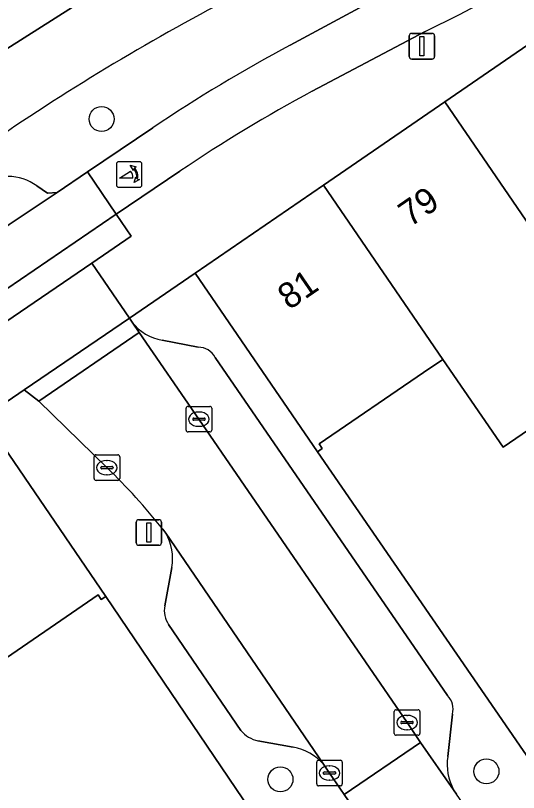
# Model space of a CAD drawing. Extents: x 158086 to 159499, y 382904 to 383981.
# Drawn here: x 158298.14 to 158317.79, y 383397.61 to 383427.96 of the extents above; entities that cross this region are included whole.
import ezdxf

# ---------------------------------------------------------------- set-up
doc = ezdxf.new("R2010")
doc.units = 0
for name, color, linetype in [('IMGEO_Boom', 7, 'Continuous'), ('IMGEO_Erf', 7, 'Continuous'), ('IMGEO_Fietspad_gesloten', 7, 'Continuous'), ('IMGEO_Groenvoorziening', 7, 'Continuous'), ('IMGEO_Haag', 7, 'Continuous'), ('IMGEO_Kolk', 7, 'Continuous'), ('IMGEO_Lichtmast', 7, 'Continuous'), ('IMGEO_Pand', 7, 'Continuous'), ('IMGEO_Pand_nummerreeks', 7, 'Continuous'), ('IMGEO_Parkeervlak_open', 7, 'Continuous'), ('IMGEO_Poller', 7, 'Continuous'), ('IMGEO_Rijbaan_lokaal_open', 7, 'Continuous'), ('IMGEO_Rijbaan_regionaal_gesloten', 7, 'Continuous'), ('IMGEO_Voetpad_open', 7, 'Continuous')]:
    doc.layers.add(name, color=color, linetype=linetype)

msp = doc.modelspace()

# ---------------------------------------------------------------- linework, layer by layer
at = {"layer": 'IMGEO_Boom'}
for centre in [(158301.506, 383423.917), (158316.54, 383398.439), (158308.493, 383398.125)]:
    msp.add_circle(centre, 0.489, dxfattribs=at)
at = {"layer": 'IMGEO_Erf'}
for points in [[(158321.932, 383414.344), (158317.188, 383411.097), (158314.837, 383414.53), (158314.083, 383414.015), (158310.005, 383411.225), (158310.129, 383411.043), (158309.947, 383410.918), (158318.931, 383397.868)], [(158309.562, 383393.621), (158301.675, 383405.273), (158301.494, 383405.149), (158301.37, 383405.331), (158296.94, 383402.298), (158292.03, 383398.936), (158287.342, 383395.727)]]:
    msp.add_lwpolyline(points, dxfattribs=at)
at = {"layer": 'IMGEO_Fietspad_gesloten'}
for points in [[(158313.101, 383429.091), (158308.874, 383426.798)], [(158309.736, 383425.009), (158314.147, 383427.332)], [(158303.508, 383423.573), (158300.957, 383421.848), (158302.072, 383420.198), (158304.567, 383421.882)], [(158251.53, 383385.606), (158287.104, 383409.987), (158292.984, 383413.998), (158302.072, 383420.198), (158300.957, 383421.848), (158299.772, 383421.047), (158297.888, 383419.791), (158249.821, 383386.895)]]:
    msp.add_lwpolyline(points, dxfattribs=at)
for centre, radius, start, end in [((158263.884, 383529.699), 114.041, 296.15135, 304.19655), ((158336.111, 383375.403), 58.166, 117.92119, 124.09108), ((158340.553, 383368.232), 64.601, 118.49195, 123.85195)]:
    msp.add_arc(centre, radius, start, end, dxfattribs=at)
at = {"layer": 'IMGEO_Groenvoorziening'}
for points in [[(158308.874, 383426.798), (158313.101, 383429.091)], [(158298.978, 383421.305), (158299.394, 383421.023), (158299.772, 383421.047), (158300.957, 383421.848), (158303.508, 383423.573)]]:
    msp.add_lwpolyline(points, dxfattribs=at)
for centre, radius, start, end in [((158347.63, 383349.756), 88.932, 117.70442, 124.96317), ((158336.111, 383375.403), 58.166, 117.92119, 124.09108), ((158297.8, 383419.64), 2.039, 54.7104, 122.2042)]:
    msp.add_arc(centre, radius, start, end, dxfattribs=at)
at = {"layer": 'IMGEO_Haag'}
for points in [[(158308.874, 383426.798), (158313.101, 383429.091)], [(158298.978, 383421.305), (158299.394, 383421.023), (158299.772, 383421.047), (158300.957, 383421.848), (158303.508, 383423.573)]]:
    msp.add_lwpolyline(points, dxfattribs=at)
for centre, radius, start, end in [((158347.63, 383349.756), 88.932, 117.70442, 124.96317), ((158336.111, 383375.403), 58.166, 117.92119, 124.09108), ((158297.8, 383419.64), 2.039, 54.7104, 122.2042)]:
    msp.add_arc(centre, radius, start, end, dxfattribs=at)
at = {"layer": 'IMGEO_Kolk'}
for p, q in [((158304.807, 383411.768), (158304.807, 383412.62)), ((158304.882, 383412.694), (158305.734, 383412.694)), ((158305.808, 383412.62), (158305.808, 383411.768)), ((158305.066, 383412.188), (158305.066, 383412.2)), ((158305.109, 383412.237), (158305.507, 383412.237)), ((158305.295, 383412.474), (158305.32, 383412.474)), ((158305.55, 383412.2), (158305.55, 383412.188)), ((158305.504, 383412.151), (158305.106, 383412.151)), ((158305.318, 383411.914), (158305.293, 383411.914)), ((158305.734, 383411.694), (158304.882, 383411.694)), ((158301.212, 383409.875), (158301.212, 383410.727)), ((158301.287, 383410.801), (158302.139, 383410.801)), ((158302.213, 383410.727), (158302.213, 383409.875)), ((158301.7, 383410.581), (158301.725, 383410.581)), ((158301.471, 383410.295), (158301.471, 383410.307)), ((158301.909, 383410.258), (158301.511, 383410.258)), ((158301.514, 383410.344), (158301.912, 383410.344)), ((158301.955, 383410.307), (158301.955, 383410.295)), ((158302.139, 383409.801), (158301.287, 383409.801)), ((158301.723, 383410.021), (158301.698, 383410.021)), ((158312.94, 383399.92), (158312.94, 383400.772)), ((158313.015, 383400.846), (158313.867, 383400.846)), ((158313.941, 383400.772), (158313.941, 383399.92)), ((158313.199, 383400.34), (158313.199, 383400.352)), ((158313.242, 383400.389), (158313.64, 383400.389)), ((158313.428, 383400.626), (158313.453, 383400.626)), ((158313.683, 383400.352), (158313.683, 383400.34)), ((158313.637, 383400.303), (158313.239, 383400.303)), ((158313.451, 383400.066), (158313.426, 383400.066)), ((158313.867, 383399.846), (158313.015, 383399.846)), ((158309.984, 383398.872), (158310.836, 383398.872)), ((158309.909, 383397.946), (158309.909, 383398.798)), ((158310.397, 383398.652), (158310.422, 383398.652)), ((158310.91, 383398.798), (158310.91, 383397.946)), ((158310.168, 383398.366), (158310.168, 383398.378)), ((158310.606, 383398.329), (158310.208, 383398.329)), ((158310.211, 383398.415), (158310.609, 383398.415)), ((158310.652, 383398.378), (158310.652, 383398.366)), ((158310.42, 383398.092), (158310.395, 383398.092)), ((158310.836, 383397.872), (158309.984, 383397.872))]:
    msp.add_line(p, q, dxfattribs=at)
for points in [[(158304.807, 383411.768), (158304.807, 383412.62)], [(158304.882, 383412.694), (158305.734, 383412.694)], [(158305.808, 383412.62), (158305.808, 383411.768)], [(158305.734, 383411.694), (158304.882, 383411.694)], [(158301.212, 383409.875), (158301.212, 383410.727)], [(158301.287, 383410.801), (158302.139, 383410.801)], [(158302.213, 383410.727), (158302.213, 383409.875)], [(158302.139, 383409.801), (158301.287, 383409.801)], [(158312.94, 383399.92), (158312.94, 383400.772)], [(158313.015, 383400.846), (158313.867, 383400.846)], [(158313.941, 383400.772), (158313.941, 383399.92)], [(158313.867, 383399.846), (158313.015, 383399.846)], [(158309.984, 383398.872), (158310.836, 383398.872)], [(158309.909, 383397.946), (158309.909, 383398.798)], [(158310.91, 383398.798), (158310.91, 383397.946)], [(158310.836, 383397.872), (158309.984, 383397.872)]]:
    msp.add_lwpolyline(points, dxfattribs=at)
for centre, radius, start, end in [((158304.884, 383412.618), 0.0765, 91.552, 178.448), ((158304.884, 383412.618), 0.0765, 91.552, 178.448), ((158305.732, 383412.618), 0.0765, 1.552, 88.448), ((158305.732, 383412.618), 0.0765, 1.552, 88.448), ((158305.106, 383412.197), 0.0403, 85.8775, 175.7526), ((158305.103, 383412.187), 0.0366, 178.938, 274.7102), ((158305.507, 383412.194), 0.043, 264.8664, 352.4533), ((158305.511, 383412.199), 0.0386, 1.7309, 96.639), ((158304.884, 383411.77), 0.0765, 181.552, 268.448), ((158304.884, 383411.77), 0.0765, 181.552, 268.448), ((158305.732, 383411.77), 0.0765, 271.552, 358.448), ((158305.732, 383411.77), 0.0765, 271.552, 358.448), ((158301.289, 383410.725), 0.0765, 91.552, 178.448), ((158301.289, 383410.725), 0.0765, 91.552, 178.448), ((158302.137, 383410.725), 0.0765, 1.552, 88.448), ((158302.137, 383410.725), 0.0765, 1.552, 88.448), ((158301.511, 383410.304), 0.0403, 85.8775, 175.7526), ((158301.508, 383410.294), 0.0366, 178.938, 274.7102), ((158301.912, 383410.301), 0.043, 264.8664, 352.4533), ((158301.916, 383410.306), 0.0386, 1.7309, 96.639), ((158301.289, 383409.877), 0.0765, 181.552, 268.448), ((158301.289, 383409.877), 0.0765, 181.552, 268.448), ((158302.137, 383409.877), 0.0765, 271.552, 358.448), ((158302.137, 383409.877), 0.0765, 271.552, 358.448), ((158313.017, 383400.77), 0.0765, 91.552, 178.448), ((158313.017, 383400.77), 0.0765, 91.552, 178.448), ((158313.865, 383400.77), 0.0765, 1.552, 88.448), ((158313.865, 383400.77), 0.0765, 1.552, 88.448), ((158313.239, 383400.349), 0.0403, 85.8775, 175.7526), ((158313.236, 383400.339), 0.0366, 178.938, 274.7102), ((158313.64, 383400.346), 0.043, 264.8664, 352.4533), ((158313.644, 383400.351), 0.0386, 1.7309, 96.639), ((158313.017, 383399.922), 0.0765, 181.552, 268.448), ((158313.017, 383399.922), 0.0765, 181.552, 268.448), ((158313.865, 383399.922), 0.0765, 271.552, 358.448), ((158313.865, 383399.922), 0.0765, 271.552, 358.448), ((158309.986, 383398.796), 0.0765, 91.552, 178.448), ((158309.986, 383398.796), 0.0765, 91.552, 178.448), ((158310.834, 383398.796), 0.0765, 1.552, 88.448), ((158310.834, 383398.796), 0.0765, 1.552, 88.448), ((158310.208, 383398.375), 0.0403, 85.8775, 175.7526), ((158310.205, 383398.365), 0.0366, 178.938, 274.7102), ((158310.609, 383398.372), 0.043, 264.8664, 352.4533), ((158310.613, 383398.377), 0.0386, 1.7309, 96.639), ((158309.986, 383397.948), 0.0765, 181.552, 268.448), ((158309.986, 383397.948), 0.0765, 181.552, 268.448), ((158310.834, 383397.948), 0.0765, 271.552, 358.448), ((158310.834, 383397.948), 0.0765, 271.552, 358.448)]:
    msp.add_arc(centre, radius, start, end, dxfattribs=at)
for centre, major_axis, ratio, start_param, end_param in [((158305.294, 383412.194), (-0.387, 0.002), 0.722429, 4.712389, 7.853982), ((158305.319, 383412.194), (-0.39, 0.002), 0.717154, 1.570796, 4.712389), ((158301.699, 383410.301), (-0.387, 0.002), 0.722429, 4.712389, 7.853982), ((158301.724, 383410.301), (-0.39, 0.002), 0.717154, 1.570796, 4.712389), ((158313.427, 383400.346), (-0.387, 0.002), 0.722429, 4.712389, 7.853982), ((158313.452, 383400.346), (-0.39, 0.002), 0.717154, 1.570796, 4.712389), ((158310.396, 383398.372), (-0.387, 0.002), 0.722429, 4.712389, 7.853982), ((158310.421, 383398.372), (-0.39, 0.002), 0.717154, 1.570796, 4.712389)]:
    msp.add_ellipse(centre, major_axis=major_axis, ratio=ratio, start_param=start_param, end_param=end_param, dxfattribs=at)
at = {"layer": 'IMGEO_Lichtmast'}
for p, q in [((158313.524, 383426.36), (158313.524, 383427.16)), ((158313.524, 383427.16), (158313.524, 383426.36)), ((158313.624, 383427.26), (158314.414, 383427.26)), ((158314.414, 383427.26), (158313.624, 383427.26)), ((158314.514, 383427.16), (158314.514, 383426.36)), ((158314.514, 383426.36), (158314.514, 383427.16)), ((158314.414, 383426.26), (158313.624, 383426.26)), ((158313.624, 383426.26), (158314.414, 383426.26)), ((158302.956, 383408.268), (158303.746, 383408.268)), ((158303.746, 383408.268), (158302.956, 383408.268)), ((158302.856, 383407.368), (158302.856, 383408.168)), ((158302.856, 383408.168), (158302.856, 383407.368)), ((158303.846, 383408.168), (158303.846, 383407.368)), ((158303.846, 383407.368), (158303.846, 383408.168)), ((158303.746, 383407.268), (158302.956, 383407.268)), ((158302.956, 383407.268), (158303.746, 383407.268))]:
    msp.add_line(p, q, dxfattribs=at)
for points in [[(158313.944, 383427.135), (158314.094, 383427.135), (158314.094, 383426.385), (158313.944, 383426.385), (158313.944, 383427.135)], [(158303.276, 383408.143), (158303.426, 383408.143), (158303.426, 383407.393), (158303.276, 383407.393), (158303.276, 383408.143)]]:
    msp.add_lwpolyline(points, dxfattribs=at)
for centre, start, end in [((158313.624, 383427.16), 90, 180), ((158313.624, 383427.16), 90, 180), ((158314.414, 383427.16), 0, 90), ((158314.414, 383427.16), 360, 90), ((158313.624, 383426.36), 180, 270), ((158313.624, 383426.36), 180, 270), ((158314.414, 383426.36), 270, 0), ((158314.414, 383426.36), 270, 0), ((158302.956, 383408.168), 90, 180), ((158302.956, 383408.168), 90, 180), ((158303.746, 383408.168), 0, 90), ((158303.746, 383408.168), 360, 90), ((158302.956, 383407.368), 180, 270), ((158302.956, 383407.368), 180, 270), ((158303.746, 383407.368), 270, 0), ((158303.746, 383407.368), 270, 0)]:
    msp.add_arc(centre, 0.1, start, end, dxfattribs=at)
at = {"layer": 'IMGEO_Pand'}
for points in [[(158324.33, 383421.02), (158319.661, 383427.841), (158314.919, 383424.588), (158319.583, 383417.775)], [(158314.919, 383424.588), (158310.178, 383421.335), (158314.837, 383414.53), (158317.188, 383411.097), (158321.932, 383414.344), (158319.583, 383417.775)], [(158314.837, 383414.53), (158310.178, 383421.335), (158305.161, 383417.894), (158309.947, 383410.918), (158310.129, 383411.043), (158310.005, 383411.225), (158314.083, 383414.015)], [(158292.28, 383409.105), (158296.94, 383402.298), (158301.37, 383405.331), (158301.494, 383405.149), (158301.675, 383405.273), (158296.89, 383412.261)]]:
    msp.add_lwpolyline(points, close=True, dxfattribs=at)
at = {"layer": 'IMGEO_Parkeervlak_open'}
for points in [[(158302.697, 383415.987), (158302.976, 383415.583), (158305.308, 383412.194), (158313.439, 383400.345), (158313.971, 383399.562), (158315.258, 383397.722)], [(158305.282, 383415.004), (158303.877, 383415.282)], [(158315.023, 383401.397), (158305.946, 383414.606)], [(158310.169, 383398.717), (158304.009, 383407.737)], [(158304.245, 383406.405), (158303.976, 383404.905)], [(158304.125, 383404.168), (158306.95, 383400.033)], [(158315.027, 383399.02), (158315.215, 383400.675)], [(158307.616, 383399.631), (158308.989, 383399.379)]]:
    msp.add_lwpolyline(points, dxfattribs=at)
for centre, radius, start, end in [((158304.159, 383417.094), 1.834, 217.1293, 261.1577), ((158305.292, 383414.268), 0.736, 27.352, 90.7713), ((158302.415, 383406.768), 1.866, 348.7914, 31.3031), ((158304.9, 383404.708), 0.944, 167.9717, 214.8873), ((158314.48, 383400.866), 0.759, 345.4242, 44.3596), ((158307.863, 383400.792), 1.187, 219.7633, 258.006), ((158308.679, 383397.444), 1.96, 40.5172, 80.8964), ((158317.067, 383398.713), 2.062, 171.4515, 208.7306)]:
    msp.add_arc(centre, radius, start, end, dxfattribs=at)
at = {"layer": 'IMGEO_Poller'}
for p, q in [((158302.987, 383422.25), (158302.179, 383422.25)), ((158302.987, 383422.25), (158302.179, 383422.25)), ((158302.085, 383422.155), (158302.085, 383421.348)), ((158302.085, 383422.155), (158302.085, 383421.348)), ((158303.081, 383421.348), (158303.081, 383422.155)), ((158303.081, 383421.348), (158303.081, 383422.155)), ((158302.179, 383421.253), (158302.987, 383421.253)), ((158302.179, 383421.253), (158302.987, 383421.253))]:
    msp.add_line(p, q, dxfattribs=at)
for points in [[(158302.764, 383421.979), (158302.752, 383421.906), (158302.627, 383422.111)], [(158302.627, 383422.111), (158302.858, 383422.045), (158302.787, 383422.013)], [(158302.72, 383421.606), (158302.207, 383421.606), (158302.637, 383421.881)], [(158302.78, 383421.434), (158302.846, 383421.665), (158302.876, 383421.597)], [(158302.912, 383421.57), (158302.984, 383421.559), (158302.78, 383421.434)]]:
    msp.add_lwpolyline(points, dxfattribs=at)
for centre, radius, start, end in [((158302.179, 383422.155), 0.0946, 90, 180), ((158302.179, 383422.155), 0.0946, 90, 180), ((158302.987, 383422.155), 0.0946, 0, 90), ((158302.987, 383422.155), 0.0946, 0, 90), ((158302.406, 383421.666), 0.476, 351.7527, 41.1691), ((158302.406, 383421.666), 0.516, 349.3569, 42.2912), ((158302.392, 383421.656), 0.332, 351.3247, 42.4854), ((158302.179, 383421.348), 0.0946, 180, 270), ((158302.179, 383421.348), 0.0946, 180, 270), ((158302.987, 383421.348), 0.0946, 270, 0), ((158302.987, 383421.348), 0.0946, 270, 0)]:
    msp.add_arc(centre, radius, start, end, dxfattribs=at)
at = {"layer": 'IMGEO_Rijbaan_lokaal_open'}
for points in [[(158135.494, 383309.526), (158135.588, 383309.03), (158135.484, 383308.657), (158168.177, 383331.08), (158249.821, 383386.895), (158297.888, 383419.791), (158299.772, 383421.047), (158299.394, 383421.023), (158298.978, 383421.305)], [(158303.897, 383407.901), (158304.009, 383407.737), (158310.169, 383398.717), (158310.411, 383398.372), (158310.982, 383397.538), (158313.971, 383399.562), (158313.439, 383400.345), (158305.308, 383412.194), (158302.976, 383415.583), (158299.049, 383412.9), (158301.714, 383410.302)]]:
    msp.add_lwpolyline(points, dxfattribs=at)
for points in [[(158302.976, 383415.583), (158302.697, 383415.987), (158302.59, 383416.143), (158298.48, 383413.344), (158299.049, 383412.9)], [(158313.971, 383399.562), (158310.982, 383397.538), (158313.515, 383393.84), (158313.796, 383393.595), (158316.738, 383395.573), (158315.376, 383397.552), (158315.258, 383397.722)]]:
    msp.add_lwpolyline(points, close=True, dxfattribs=at)
for centre, radius, start, end in [((158297.8, 383419.64), 2.039, 54.7104, 122.2042), ((158283.985, 383391.99), 25.488, 38.6275, 45.927)]:
    msp.add_arc(centre, radius, start, end, dxfattribs=at)
at = {"layer": 'IMGEO_Rijbaan_regionaal_gesloten'}
for points in [[(158206.611, 383364.391), (158296.442, 383425.805), (158301.723, 383429.162), (158306.888, 383431.938), (158319.89, 383438.29), (158323.595, 383440.705), (158337.813, 383450.749), (158343.559, 383454.746), (158341.897, 383457.133), (158321.863, 383443.351), (158318.522, 383441.108), (158315.446, 383439.393), (158311.578, 383437.547), (158306.436, 383435.26), (158300.358, 383432.136), (158296.765, 383429.673), (158293.27, 383427.277), (158291.923, 383426.355), (158226.339, 383381.483)], [(158321.929, 383436.193), (158323.379, 383437.134), (158324.807, 383438.031), (158329.444, 383441.238), (158333.979, 383444.388), (158339.171, 383448), (158342.121, 383450.082), (158344.889, 383451.988), (158345.121, 383452.149), (158345.359, 383452.302), (158343.559, 383454.746), (158337.813, 383450.749), (158323.595, 383440.705), (158319.89, 383438.29), (158306.888, 383431.938), (158301.723, 383429.162), (158296.442, 383425.805), (158206.611, 383364.391)]]:
    msp.add_lwpolyline(points, dxfattribs=at)
msp.add_arc((158347.63, 383349.756), 88.932, 117.70442, 124.96317, dxfattribs=at)
at = {"layer": 'IMGEO_Voetpad_open'}
for points in [[(158314.919, 383424.588), (158319.661, 383427.841), (158324.402, 383431.093), (158329.215, 383434.395), (158331.597, 383435.907), (158345.225, 383445.134), (158345.915, 383445.387), (158346.945, 383445.538), (158347.619, 383445.518), (158348.438, 383445.345), (158349.104, 383445.077), (158349.641, 383444.76), (158346.988, 383448.345), (158334.625, 383439.878), (158331.268, 383437.639), (158327.979, 383435.374)], [(158314.147, 383427.332), (158309.736, 383425.009)], [(158304.567, 383421.882), (158302.072, 383420.198), (158302.658, 383419.339), (158301.124, 383418.292), (158302.59, 383416.143), (158305.161, 383417.894), (158310.178, 383421.335), (158314.919, 383424.588)], [(158233.612, 383368.922), (158238.647, 383372.376), (158243.473, 383375.686), (158246.003, 383377.378), (158248.588, 383379.097), (158251.587, 383381.214), (158253.742, 383382.72), (158258.741, 383386.142), (158263.546, 383389.432), (158268.332, 383392.709), (158273.136, 383395.998), (158277.79, 383399.184), (158282.682, 383402.534), (158287.37, 383405.743), (158292.28, 383409.105), (158296.89, 383412.261), (158298.48, 383413.344), (158302.59, 383416.143), (158301.124, 383418.292), (158293.57, 383413.139), (158292.984, 383413.998), (158287.104, 383409.987)], [(158325.989, 383387.809), (158321.692, 383393.93), (158319.129, 383397.581), (158318.931, 383397.868), (158309.947, 383410.918), (158305.161, 383417.894), (158302.59, 383416.143), (158302.697, 383415.987)], [(158303.877, 383415.282), (158305.282, 383415.004)], [(158305.946, 383414.606), (158315.023, 383401.397)], [(158301.714, 383410.302), (158299.049, 383412.9), (158298.48, 383413.344), (158296.89, 383412.261), (158301.675, 383405.273), (158309.562, 383393.621), (158311.105, 383391.342), (158311.12, 383391.319), (158317.588, 383381.778), (158317.256, 383379.22), (158312.006, 383336.596), (158309.154, 383312.647), (158308.137, 383304.132), (158308.019, 383303.141), (158307.539, 383299.409), (158306.922, 383293.393), (158305.835, 383284.427), (158305.519, 383281.801), (158305.419, 383281.454), (158308.472, 383280.426), (158308.504, 383280.698)], [(158304.009, 383407.737), (158303.897, 383407.901)], [(158303.976, 383404.905), (158304.245, 383406.405)], [(158306.95, 383400.033), (158304.125, 383404.168)], [(158315.215, 383400.675), (158315.027, 383399.02)], [(158308.989, 383399.379), (158307.616, 383399.631)], [(158317.732, 383387.605), (158317.362, 383387.367), (158313.133, 383393.57), (158313.515, 383393.84), (158310.982, 383397.538), (158310.411, 383398.372), (158310.169, 383398.717)], [(158315.258, 383397.722), (158315.376, 383397.552)]]:
    msp.add_lwpolyline(points, dxfattribs=at)
msp.add_lwpolyline([(158301.124, 383418.292), (158302.658, 383419.339), (158302.072, 383420.198), (158292.984, 383413.998), (158293.57, 383413.139)], close=True, dxfattribs=at)
for centre, radius, start, end in [((158263.884, 383529.699), 114.041, 296.15135, 304.19655), ((158340.553, 383368.232), 64.601, 118.49195, 123.85195), ((158304.159, 383417.094), 1.834, 217.1293, 261.1577), ((158305.292, 383414.268), 0.736, 27.352, 90.7713), ((158283.985, 383391.99), 25.488, 38.6275, 45.927), ((158302.415, 383406.768), 1.866, 348.7914, 31.3031), ((158304.9, 383404.708), 0.944, 167.9717, 214.8873), ((158314.48, 383400.866), 0.759, 345.4242, 44.3596), ((158307.863, 383400.792), 1.187, 219.7633, 258.006), ((158308.679, 383397.444), 1.96, 40.5172, 80.8964), ((158317.067, 383398.713), 2.062, 171.4515, 208.7306)]:
    msp.add_arc(centre, radius, start, end, dxfattribs=at)

# ---------------------------------------------------------------- texts
at = {"layer": 'IMGEO_Pand_nummerreeks'}
for s, rotation, p in [('79', 34.452, (158313.552, 383419.672)), ('81', 34.45, (158308.833, 383416.436))]:
    msp.add_text(s, height=1, rotation=rotation, dxfattribs=at).set_placement(p)

doc.saveas('drawing.dxf')
